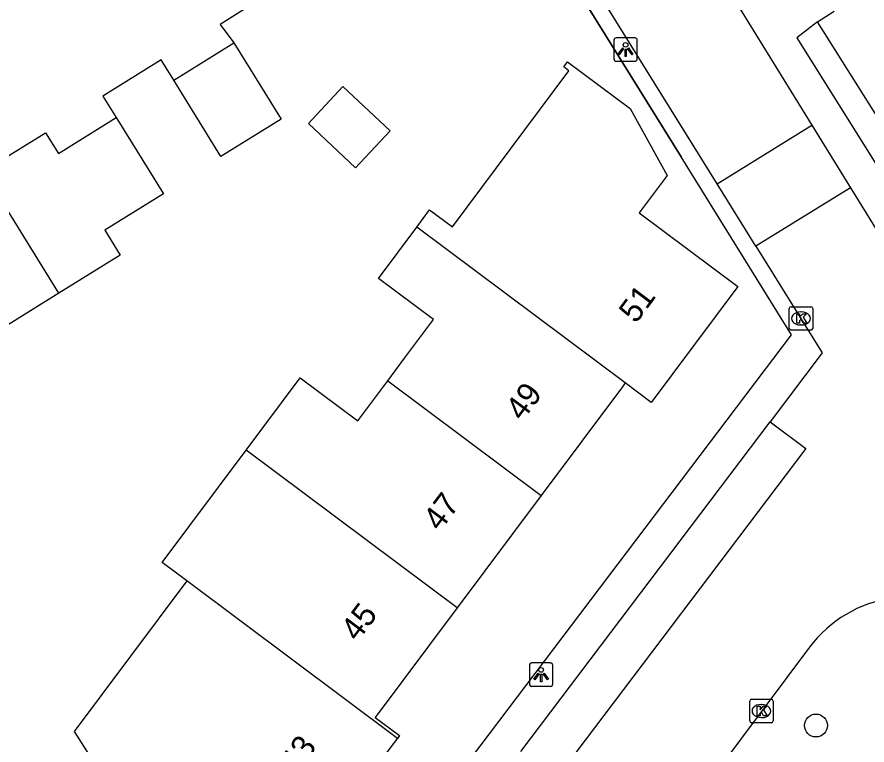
# Model space of a CAD drawing. Extents: x 157767 to 159171, y 387842 to 389425.
# Drawn here: x 158694.55 to 158730.86, y 388285.28 to 388316.36 of the extents above; entities that cross this region are included whole.
import ezdxf

# ---------------------------------------------------------------- set-up
doc = ezdxf.new("R2010")
doc.units = 0
for name, color, linetype in [('IMGEO_Boom', 7, 'Continuous'), ('IMGEO_Kolk', 7, 'Continuous'), ('IMGEO_Lichtpunt', 7, 'Continuous'), ('IMGEO_Muur', 7, 'Continuous'), ('IMGEO_Pand', 7, 'Continuous'), ('IMGEO_Pand_nummerreeks', 7, 'Continuous'), ('IMGEO_Rijbaan_lokaal_open', 7, 'Continuous'), ('IMGEO_Voetpad_open', 7, 'Continuous')]:
    doc.layers.add(name, color=color, linetype=linetype)

msp = doc.modelspace()

# ---------------------------------------------------------------- linework, layer by layer
at = {"layer": 'IMGEO_Boom'}
msp.add_circle((158728.673, 388286.11), 0.489, dxfattribs=at)
at = {"layer": 'IMGEO_Kolk'}
for p, q in [((158727.535, 388303.063), (158727.535, 388303.915)), ((158727.61, 388303.989), (158728.462, 388303.989)), ((158728.023, 388303.769), (158728.048, 388303.769)), ((158728.536, 388303.915), (158728.536, 388303.063)), ((158728.462, 388302.989), (158727.61, 388302.989)), ((158728.046, 388303.209), (158728.021, 388303.209)), ((158725.844, 388286.304), (158725.844, 388287.156)), ((158725.919, 388287.23), (158726.771, 388287.23)), ((158726.332, 388287.01), (158726.357, 388287.01)), ((158726.845, 388287.156), (158726.845, 388286.304)), ((158726.355, 388286.45), (158726.33, 388286.45)), ((158726.771, 388286.23), (158725.919, 388286.23))]:
    msp.add_line(p, q, dxfattribs=at)
for points in [[(158727.535, 388303.063), (158727.535, 388303.915)], [(158727.61, 388303.989), (158728.462, 388303.989)], [(158728.536, 388303.915), (158728.536, 388303.063)], [(158727.856, 388303.689), (158727.979, 388303.689), (158727.979, 388303.538), (158728.109, 388303.689), (158728.273, 388303.689), (158728.127, 388303.538), (158728.28, 388303.289), (158728.128, 388303.289), (158728.043, 388303.453), (158727.979, 388303.386), (158727.979, 388303.289), (158727.856, 388303.289), (158727.856, 388303.689)], [(158728.462, 388302.989), (158727.61, 388302.989)], [(158725.844, 388286.304), (158725.844, 388287.156)], [(158725.919, 388287.23), (158726.771, 388287.23)], [(158726.845, 388287.156), (158726.845, 388286.304)], [(158726.165, 388286.93), (158726.288, 388286.93), (158726.288, 388286.779), (158726.418, 388286.93), (158726.582, 388286.93), (158726.436, 388286.779), (158726.589, 388286.53), (158726.437, 388286.53), (158726.352, 388286.694), (158726.288, 388286.627), (158726.288, 388286.53), (158726.165, 388286.53), (158726.165, 388286.93)], [(158726.771, 388286.23), (158725.919, 388286.23)]]:
    msp.add_lwpolyline(points, dxfattribs=at)
for centre, start, end in [((158727.612, 388303.913), 91.552, 178.448), ((158727.612, 388303.913), 91.552, 178.448), ((158728.46, 388303.913), 1.552, 88.448), ((158728.46, 388303.913), 1.552, 88.448), ((158727.612, 388303.065), 181.552, 268.448), ((158727.612, 388303.065), 181.552, 268.448), ((158728.46, 388303.065), 271.552, 358.448), ((158728.46, 388303.065), 271.552, 358.448), ((158725.921, 388287.154), 91.552, 178.448), ((158725.921, 388287.154), 91.552, 178.448), ((158726.769, 388287.154), 1.552, 88.448), ((158726.769, 388287.154), 1.552, 88.448), ((158725.921, 388286.306), 181.552, 268.448), ((158725.921, 388286.306), 181.552, 268.448), ((158726.769, 388286.306), 271.552, 358.448), ((158726.769, 388286.306), 271.552, 358.448)]:
    msp.add_arc(centre, 0.0765, start, end, dxfattribs=at)
for centre, major_axis, ratio, start_param, end_param in [((158728.022, 388303.489), (-0.387, 0.002), 0.722429, 4.712389, 7.853982), ((158728.047, 388303.489), (-0.39, 0.002), 0.717154, 1.570796, 4.712389), ((158726.331, 388286.73), (-0.387, 0.002), 0.722429, 4.712389, 7.853982), ((158726.356, 388286.73), (-0.39, 0.002), 0.717154, 1.570796, 4.712389)]:
    msp.add_ellipse(centre, major_axis=major_axis, ratio=ratio, start_param=start_param, end_param=end_param, dxfattribs=at)
at = {"layer": 'IMGEO_Lichtpunt'}
for p, q in [((158720.046, 388315.372), (158720.046, 388314.565)), ((158720.046, 388315.372), (158720.046, 388314.565)), ((158720.948, 388315.467), (158720.14, 388315.467)), ((158720.948, 388315.467), (158720.14, 388315.467)), ((158721.042, 388314.565), (158721.042, 388315.372)), ((158721.042, 388314.565), (158721.042, 388315.372)), ((158720.14, 388314.471), (158720.948, 388314.471)), ((158720.14, 388314.471), (158720.948, 388314.471)), ((158716.436, 388288.685), (158716.436, 388287.878)), ((158716.436, 388288.685), (158716.436, 388287.878)), ((158717.338, 388288.78), (158716.53, 388288.78)), ((158717.338, 388288.78), (158716.53, 388288.78)), ((158717.432, 388287.878), (158717.432, 388288.685)), ((158717.432, 388287.878), (158717.432, 388288.685)), ((158716.53, 388287.784), (158717.338, 388287.784)), ((158716.53, 388287.784), (158717.338, 388287.784))]:
    msp.add_line(p, q, dxfattribs=at)
for points in [[(158720.42, 388315.036), (158720.459, 388315.008), (158720.271, 388314.746), (158720.233, 388314.773), (158720.42, 388315.036)], [(158720.522, 388314.988), (158720.569, 388314.988), (158720.569, 388314.666), (158720.522, 388314.666), (158720.522, 388314.988)], [(158720.632, 388315.008), (158720.67, 388315.035), (158720.857, 388314.773), (158720.818, 388314.745), (158720.632, 388315.008)], [(158716.81, 388288.349), (158716.849, 388288.321), (158716.661, 388288.059), (158716.623, 388288.086), (158716.81, 388288.349)], [(158716.912, 388288.301), (158716.959, 388288.301), (158716.959, 388287.979), (158716.912, 388287.979), (158716.912, 388288.301)], [(158717.022, 388288.321), (158717.06, 388288.348), (158717.247, 388288.086), (158717.208, 388288.058), (158717.022, 388288.321)]]:
    msp.add_lwpolyline(points, dxfattribs=at)
for centre in [(158720.545, 388315.17), (158716.935, 388288.483)]:
    msp.add_circle(centre, 0.0994, dxfattribs=at)
for centre, start, end in [((158720.14, 388315.372), 90, 180), ((158720.14, 388315.372), 90, 180), ((158720.948, 388315.372), 0, 90), ((158720.948, 388315.372), 0, 90), ((158720.14, 388314.565), 180, 270), ((158720.14, 388314.565), 180, 270), ((158720.948, 388314.565), 270, 0), ((158720.948, 388314.565), 270, 360), ((158716.53, 388288.685), 90, 180), ((158716.53, 388288.685), 90, 180), ((158717.338, 388288.685), 0, 90), ((158717.338, 388288.685), 0, 90), ((158716.53, 388287.878), 180, 270), ((158716.53, 388287.878), 180, 270), ((158717.338, 388287.878), 270, 0), ((158717.338, 388287.878), 270, 360)]:
    msp.add_arc(centre, 0.0946, start, end, dxfattribs=at)
at = {"layer": 'IMGEO_Muur'}
msp.add_lwpolyline([(158715.228, 388320.899), (158716.055, 388321.427), (158722.916, 388310.385)], dxfattribs=at)
at = {"layer": 'IMGEO_Pand'}
for points in [[(158728.74, 388316.153), (158729.453, 388316.604)], [(158732.924, 388311.532), (158732.02, 388310.961), (158728.74, 388316.153)], [(158703.812, 388315.251), (158705.829, 388311.998), (158703.258, 388310.404), (158701.246, 388313.66)], [(158701.246, 388313.66), (158703.812, 388315.251)], [(158711.622, 388307.39), (158712.174, 388308.13), (158713.146, 388307.404), (158718.115, 388314.065), (158717.899, 388314.226), (158718.06, 388314.443), (158720.737, 388312.446), (158722.324, 388309.598), (158721.121, 388308), (158725.334, 388304.852), (158721.635, 388299.903), (158720.525, 388300.733)], [(158709.013, 388309.92), (158706.992, 388311.804), (158708.467, 388313.386), (158710.488, 388311.501), (158709.013, 388309.92)], [(158693.105, 388309.77), (158695.766, 388311.419), (158696.315, 388310.534), (158698.781, 388312.062)], [(158698.781, 388312.062), (158700.798, 388308.807), (158698.298, 388307.258), (158698.957, 388306.194), (158696.333, 388304.567)], [(158696.333, 388304.567), (158693.105, 388309.77)], [(158710.388, 388300.831), (158711.103, 388301.788), (158712.335, 388303.44), (158709.984, 388305.194), (158711.622, 388307.39)], [(158720.525, 388300.733), (158711.622, 388307.39)], [(158696.333, 388304.567), (158693.556, 388302.846), (158692.936, 388303.844), (158690.56, 388302.371)], [(158704.339, 388297.872), (158706.646, 388300.958), (158709.107, 388299.118), (158710.388, 388300.831)], [(158710.388, 388300.831), (158716.938, 388295.935)], [(158720.525, 388300.733), (158720.407, 388300.576), (158716.938, 388295.935)], [(158701.803, 388292.289), (158700.753, 388293.074), (158704.339, 388297.872)], [(158713.351, 388291.136), (158704.339, 388297.872)], [(158716.938, 388295.935), (158713.351, 388291.136)], [(158701.803, 388292.289), (158696.992, 388285.852), (158698.155, 388284.022), (158697.898, 388283.867)], [(158710.802, 388285.562), (158701.803, 388292.289)], [(158713.351, 388291.136), (158709.851, 388286.453), (158710.888, 388285.678), (158710.802, 388285.562)], [(158702.166, 388276.815), (158702.414, 388276.965), (158701.61, 388278.292), (158706.321, 388281.249), (158707.127, 388280.646), (158710.802, 388285.562)]]:
    msp.add_lwpolyline(points, dxfattribs=at)
at = {"layer": 'IMGEO_Rijbaan_lokaal_open'}
for points in [[(158724.452, 388309.238), (158706.34, 388338.368)], [(158708.509, 388319.375), (158703.226, 388316.032), (158703.812, 388315.251)], [(158725.204, 388317.057), (158728.495, 388311.74)], [(158701.246, 388313.66), (158700.708, 388314.53), (158698.211, 388312.983), (158698.781, 388312.062)], [(158724.452, 388309.238), (158728.495, 388311.74)], [(158728.495, 388311.74), (158730.147, 388309.07)], [(158726.11, 388306.571), (158724.452, 388309.238)], [(158730.147, 388309.07), (158726.11, 388306.571)], [(158730.147, 388309.07), (158734.137, 388302.623), (158734.853, 388301.572), (158736.503, 388299.956)], [(158726.11, 388306.571), (158728.941, 388302.017), (158726.72, 388299.082)], [(158726.72, 388299.082), (158728.24, 388297.933), (158717.582, 388283.848)], [(158728.404, 388289.456), (158723.56, 388282.984)]]:
    msp.add_lwpolyline(points, dxfattribs=at)
msp.add_arc((158732.695, 388286.246), 5.359, 52.9306, 143.2016, dxfattribs=at)
at = {"layer": 'IMGEO_Voetpad_open'}
for points in [[(158710.822, 388280.608), (158727.632, 388302.796), (158722.916, 388310.385), (158716.055, 388321.427), (158715.228, 388320.899)], [(158728.74, 388316.153), (158727.852, 388315.47), (158736.093, 388302.344), (158737.871, 388300.63), (158738.305, 388301.023), (158746.081, 388293.482), (158745.709, 388293.079), (158750.798, 388288.175)], [(158716.063, 388284.997), (158726.72, 388299.082)]]:
    msp.add_lwpolyline(points, dxfattribs=at)

# ---------------------------------------------------------------- texts
at = {"layer": 'IMGEO_Pand_nummerreeks'}
for s, rotation, p in [('51', 53.2278, (158720.981, 388303.236)), ('49', 53.222, (158716.135, 388299.069)), ('47', 53.2243, (158712.615, 388294.362)), ('45', 53.222, (158709.097, 388289.654)), ('43', 53.2278, (158706.495, 388284.009))]:
    msp.add_text(s, height=1, rotation=rotation, dxfattribs=at).set_placement(p)

doc.saveas('drawing.dxf')
